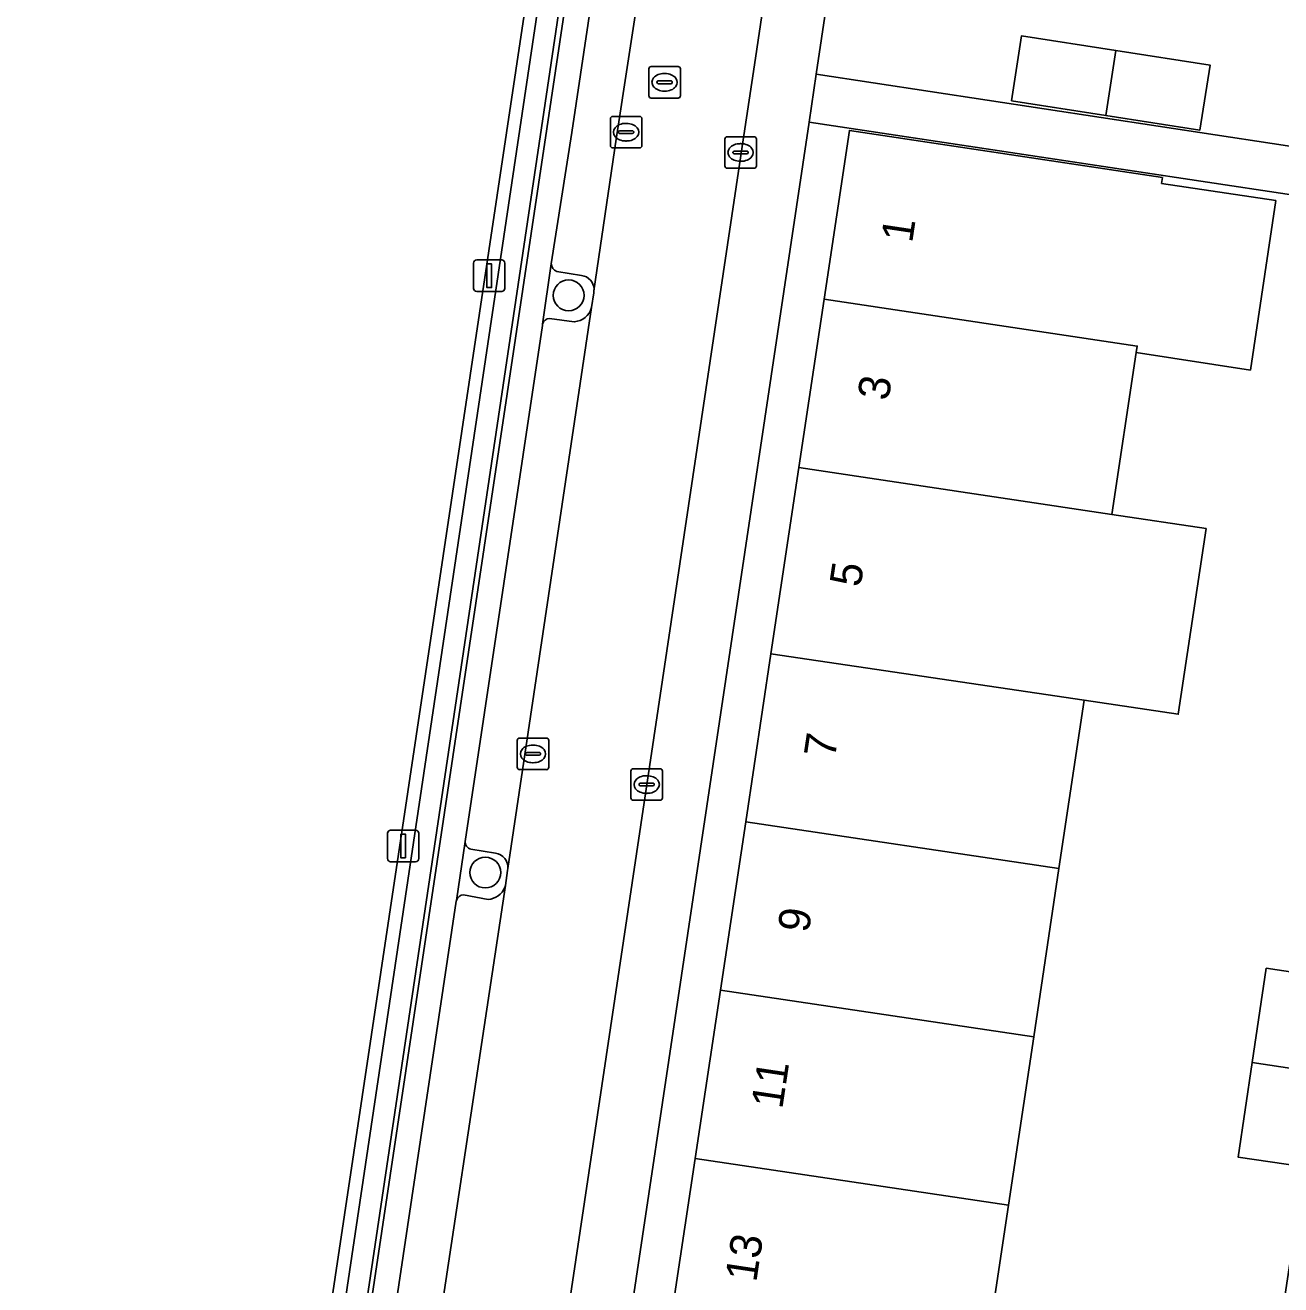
# Model space of a CAD drawing. Extents: x 164148 to 165261, y 382513 to 383432.
# Drawn here: x 164232.08 to 164271.9, y 382817.89 to 382857.83 of the extents above; entities that cross this region are included whole.
import ezdxf

# ---------------------------------------------------------------- set-up
doc = ezdxf.new("R2010")
doc.units = 0
for name, color, linetype in [('IMGEO_Boom', 7, 'Continuous'), ('IMGEO_Erf', 7, 'Continuous'), ('IMGEO_Groenvoorziening', 7, 'Continuous'), ('IMGEO_Hek', 7, 'Continuous'), ('IMGEO_Kolk', 7, 'Continuous'), ('IMGEO_Lichtmast', 7, 'Continuous'), ('IMGEO_Muur', 7, 'Continuous'), ('IMGEO_Pand', 7, 'Continuous'), ('IMGEO_Pand_nummerreeks', 7, 'Continuous'), ('IMGEO_Parkeervlak_open', 7, 'Continuous'), ('IMGEO_Rijbaan_lokaal_open', 7, 'Continuous'), ('IMGEO_Rioolput', 7, 'Continuous'), ('IMGEO_Terreindeel_halfverhard', 7, 'Continuous'), ('IMGEO_Voetpad_open', 7, 'Continuous')]:
    doc.layers.add(name, color=color, linetype=linetype)

msp = doc.modelspace()

# ---------------------------------------------------------------- linework, layer by layer
at = {"layer": 'IMGEO_Boom'}
for centre in [(164249.313, 382849.264), (164246.671, 382830.961)]:
    msp.add_circle(centre, 0.489, dxfattribs=at)
at = {"layer": 'IMGEO_Erf'}
for points in [[(164315.881, 382868.253), (164315.414, 382868.927), (164260.822, 382877.103), (164260.194, 382876.574), (164257.168, 382856.277), (164287.898, 382851.603), (164312.82, 382847.812)], [(164266.665, 382857.028), (164269.655, 382856.564), (164269.336, 382854.507), (164266.346, 382854.971), (164263.363, 382855.433), (164263.675, 382857.491)], [(164274.143, 382831.625), (164274.592, 382834.622), (164274.809, 382836.071), (164275.258, 382839.069), (164275.756, 382842.39), (164276.86, 382849.764), (164277.152, 382851.711), (164256.94, 382854.753), (164250.452, 382811.38), (164270.649, 382808.307), (164270.955, 382810.352), (164272.061, 382817.728), (164272.543, 382820.945), (164273.644, 382828.295)], [(164271.434, 382827.929), (164273.468, 382827.621), (164273.024, 382824.632), (164272.578, 382821.635), (164270.544, 382821.939), (164270.989, 382824.934)]]:
    msp.add_lwpolyline(points, close=True, dxfattribs=at)
msp.add_lwpolyline([(164252.528, 382816.56), (164253.328, 382821.898), (164254.129, 382827.236), (164254.93, 382832.574), (164255.728, 382837.897), (164256.614, 382843.8), (164257.415, 382849.142), (164258.218, 382854.496), (164268.145, 382852.997), (164268.117, 382852.812), (164271.738, 382852.269), (164270.933, 382846.893), (164267.314, 382847.448), (164266.545, 382842.313), (164269.531, 382841.866), (164268.647, 382835.983), (164265.663, 382836.425), (164264.864, 382831.087), (164264.064, 382825.748), (164263.265, 382820.41), (164262.465, 382815.071)], dxfattribs=at)
at = {"layer": 'IMGEO_Groenvoorziening'}
for points in [[(164248.764, 382850.266), (164248.486, 382848.351)], [(164249.724, 382849.894), (164248.939, 382850.02)], [(164250.041, 382848.874), (164250.108, 382849.344), (164250.117, 382849.402)], [(164250.117, 382849.402), (164250.119, 382849.46)], [(164248.71, 382848.532), (164249.494, 382848.428)], [(164246.033, 382831.946), (164245.753, 382830.08)], [(164246.992, 382831.574), (164246.207, 382831.7)], [(164247.287, 382830.491), (164247.309, 382830.554), (164247.376, 382831.024)], [(164247.376, 382831.024), (164247.386, 382831.09)], [(164245.983, 382830.251), (164246.762, 382830.108)]]:
    msp.add_lwpolyline(points, dxfattribs=at)
for centre, radius, start, end in [((164249.019, 382850.262), 0.255, 179.1728, 251.6819), ((164249.668, 382849.446), 0.452, 1.785, 82.8281), ((164249.445, 382849.047), 0.621, 274.5559, 343.8287), ((164248.714, 382848.298), 0.234, 90.9978, 166.8811), ((164246.285, 382831.94), 0.253, 178.6505, 251.8944), ((164246.935, 382831.126), 0.452, 355.4841, 82.8105), ((164246.713, 382830.727), 0.621, 274.5561, 337.6672), ((164245.98, 382830.015), 0.236, 89.23, 164.03)]:
    msp.add_arc(centre, radius, start, end, dxfattribs=at)
at = {"layer": 'IMGEO_Hek'}
msp.add_lwpolyline([(164215.665, 382769.181), (164234.342, 382766.406), (164241.349, 382814.392), (164250.763, 382877.302), (164232.516, 382880.004)], dxfattribs=at)
at = {"layer": 'IMGEO_Kolk'}
for p, q in [((164250.636, 382854.012), (164250.636, 382854.864)), ((164250.711, 382854.938), (164251.563, 382854.938)), ((164251.124, 382854.718), (164251.149, 382854.718)), ((164251.637, 382854.864), (164251.637, 382854.012)), ((164250.895, 382854.432), (164250.895, 382854.444)), ((164251.333, 382854.395), (164250.935, 382854.395)), ((164250.938, 382854.481), (164251.336, 382854.481)), ((164251.379, 382854.444), (164251.379, 382854.432)), ((164254.342, 382854.294), (164255.194, 382854.294)), ((164251.563, 382853.938), (164250.711, 382853.938)), ((164251.147, 382854.158), (164251.122, 382854.158)), ((164254.267, 382853.368), (164254.267, 382854.22)), ((164254.755, 382854.074), (164254.78, 382854.074)), ((164255.268, 382854.22), (164255.268, 382853.368)), ((164254.526, 382853.788), (164254.526, 382853.8)), ((164254.964, 382853.751), (164254.566, 382853.751)), ((164254.569, 382853.837), (164254.967, 382853.837)), ((164254.778, 382853.514), (164254.753, 382853.514)), ((164255.01, 382853.8), (164255.01, 382853.788)), ((164255.194, 382853.294), (164254.342, 382853.294)), ((164247.683, 382834.298), (164247.683, 382835.15)), ((164247.758, 382835.224), (164248.61, 382835.224)), ((164248.684, 382835.15), (164248.684, 382834.298)), ((164247.942, 382834.718), (164247.942, 382834.73)), ((164247.985, 382834.767), (164248.383, 382834.767)), ((164248.171, 382835.004), (164248.196, 382835.004)), ((164248.426, 382834.73), (164248.426, 382834.718)), ((164248.38, 382834.681), (164247.982, 382834.681)), ((164248.194, 382834.444), (164248.169, 382834.444)), ((164248.61, 382834.224), (164247.758, 382834.224)), ((164251.288, 382833.327), (164251.288, 382834.179)), ((164251.363, 382834.253), (164252.215, 382834.253)), ((164251.776, 382834.033), (164251.801, 382834.033)), ((164252.289, 382834.179), (164252.289, 382833.327)), ((164251.547, 382833.747), (164251.547, 382833.759)), ((164251.985, 382833.71), (164251.587, 382833.71)), ((164251.59, 382833.796), (164251.988, 382833.796)), ((164252.031, 382833.759), (164252.031, 382833.747)), ((164252.215, 382833.253), (164251.363, 382833.253)), ((164251.799, 382833.473), (164251.774, 382833.473))]:
    msp.add_line(p, q, dxfattribs=at)
for points in [[(164250.636, 382854.012), (164250.636, 382854.864)], [(164250.711, 382854.938), (164251.563, 382854.938)], [(164251.637, 382854.864), (164251.637, 382854.012)], [(164254.342, 382854.294), (164255.194, 382854.294)], [(164251.563, 382853.938), (164250.711, 382853.938)], [(164254.267, 382853.368), (164254.267, 382854.22)], [(164255.268, 382854.22), (164255.268, 382853.368)], [(164255.194, 382853.294), (164254.342, 382853.294)], [(164247.683, 382834.298), (164247.683, 382835.15)], [(164247.758, 382835.224), (164248.61, 382835.224)], [(164248.684, 382835.15), (164248.684, 382834.298)], [(164248.61, 382834.224), (164247.758, 382834.224)], [(164251.288, 382833.327), (164251.288, 382834.179)], [(164251.363, 382834.253), (164252.215, 382834.253)], [(164252.289, 382834.179), (164252.289, 382833.327)], [(164252.215, 382833.253), (164251.363, 382833.253)]]:
    msp.add_lwpolyline(points, dxfattribs=at)
for centre, radius, start, end in [((164250.713, 382854.862), 0.0765, 91.552, 178.448), ((164250.713, 382854.862), 0.0765, 91.552, 178.448), ((164251.561, 382854.862), 0.0765, 1.552, 88.448), ((164251.561, 382854.862), 0.0765, 1.552, 88.448), ((164250.935, 382854.441), 0.0403, 85.8775, 175.7526), ((164250.932, 382854.431), 0.0366, 178.938, 274.7102), ((164251.336, 382854.438), 0.043, 264.8664, 352.4533), ((164251.34, 382854.443), 0.0386, 1.7309, 96.639), ((164254.344, 382854.218), 0.0765, 91.552, 178.448), ((164254.344, 382854.218), 0.0765, 91.552, 178.448), ((164255.192, 382854.218), 0.0765, 1.552, 88.448), ((164255.192, 382854.218), 0.0765, 1.552, 88.448), ((164250.713, 382854.014), 0.0765, 181.552, 268.448), ((164250.713, 382854.014), 0.0765, 181.552, 268.448), ((164251.561, 382854.014), 0.0765, 271.552, 358.448), ((164251.561, 382854.014), 0.0765, 271.552, 358.448), ((164254.566, 382853.797), 0.0403, 85.8775, 175.7526), ((164254.563, 382853.787), 0.0366, 178.938, 274.7102), ((164254.967, 382853.794), 0.043, 264.8664, 352.4533), ((164254.971, 382853.799), 0.0386, 1.7309, 96.639), ((164254.344, 382853.37), 0.0765, 181.552, 268.448), ((164254.344, 382853.37), 0.0765, 181.552, 268.448), ((164255.192, 382853.37), 0.0765, 271.552, 358.448), ((164255.192, 382853.37), 0.0765, 271.552, 358.448), ((164247.76, 382835.148), 0.0765, 91.552, 178.448), ((164247.76, 382835.148), 0.0765, 91.552, 178.448), ((164248.608, 382835.148), 0.0765, 1.552, 88.448), ((164248.608, 382835.148), 0.0765, 1.552, 88.448), ((164247.982, 382834.727), 0.0403, 85.8775, 175.7526), ((164247.979, 382834.717), 0.0366, 178.938, 274.7102), ((164248.383, 382834.724), 0.043, 264.8664, 352.4533), ((164248.387, 382834.729), 0.0386, 1.7309, 96.639), ((164247.76, 382834.3), 0.0765, 181.552, 268.448), ((164247.76, 382834.3), 0.0765, 181.552, 268.448), ((164248.608, 382834.3), 0.0765, 271.552, 358.448), ((164248.608, 382834.3), 0.0765, 271.552, 358.448), ((164251.365, 382834.177), 0.0765, 91.552, 178.448), ((164251.365, 382834.177), 0.0765, 91.552, 178.448), ((164252.213, 382834.177), 0.0765, 1.552, 88.448), ((164252.213, 382834.177), 0.0765, 1.552, 88.448), ((164251.587, 382833.756), 0.0403, 85.8775, 175.7526), ((164251.584, 382833.746), 0.0366, 178.938, 274.7102), ((164251.988, 382833.753), 0.043, 264.8664, 352.4533), ((164251.992, 382833.758), 0.0386, 1.7309, 96.639), ((164251.365, 382833.329), 0.0765, 181.552, 268.448), ((164251.365, 382833.329), 0.0765, 181.552, 268.448), ((164252.213, 382833.329), 0.0765, 271.552, 358.448), ((164252.213, 382833.329), 0.0765, 271.552, 358.448)]:
    msp.add_arc(centre, radius, start, end, dxfattribs=at)
for centre, major_axis, ratio, start_param, end_param in [((164251.123, 382854.438), (-0.387, 0.002), 0.722429, 4.712389, 7.853982), ((164251.148, 382854.438), (-0.39, 0.002), 0.717154, 1.570796, 4.712389), ((164254.754, 382853.794), (-0.387, 0.002), 0.722429, 4.712389, 7.853982), ((164254.779, 382853.794), (-0.39, 0.002), 0.717154, 1.570796, 4.712389), ((164248.17, 382834.724), (-0.387, 0.002), 0.722429, 4.712389, 7.853982), ((164248.195, 382834.724), (-0.39, 0.002), 0.717154, 1.570796, 4.712389), ((164251.775, 382833.753), (-0.387, 0.002), 0.722429, 4.712389, 7.853982), ((164251.8, 382833.753), (-0.39, 0.002), 0.717154, 1.570796, 4.712389)]:
    msp.add_ellipse(centre, major_axis=major_axis, ratio=ratio, start_param=start_param, end_param=end_param, dxfattribs=at)
at = {"layer": 'IMGEO_Lichtmast'}
for p, q in [((164246.3, 382849.486), (164246.3, 382850.286)), ((164246.3, 382850.286), (164246.3, 382849.486)), ((164246.4, 382850.386), (164247.19, 382850.386)), ((164247.19, 382850.386), (164246.4, 382850.386)), ((164247.29, 382850.286), (164247.29, 382849.486)), ((164247.29, 382849.486), (164247.29, 382850.286)), ((164247.19, 382849.386), (164246.4, 382849.386)), ((164246.4, 382849.386), (164247.19, 382849.386)), ((164243.568, 382831.405), (164243.568, 382832.205)), ((164243.568, 382832.205), (164243.568, 382831.405)), ((164243.668, 382832.305), (164244.458, 382832.305)), ((164244.458, 382832.305), (164243.668, 382832.305)), ((164244.558, 382832.205), (164244.558, 382831.405)), ((164244.558, 382831.405), (164244.558, 382832.205)), ((164244.458, 382831.305), (164243.668, 382831.305)), ((164243.668, 382831.305), (164244.458, 382831.305))]:
    msp.add_line(p, q, dxfattribs=at)
for points in [[(164246.72, 382850.261), (164246.87, 382850.261), (164246.87, 382849.511), (164246.72, 382849.511), (164246.72, 382850.261)], [(164243.988, 382832.18), (164244.138, 382832.18), (164244.138, 382831.43), (164243.988, 382831.43), (164243.988, 382832.18)]]:
    msp.add_lwpolyline(points, dxfattribs=at)
for centre, start, end in [((164246.4, 382850.286), 90, 180), ((164246.4, 382850.286), 90, 180), ((164247.19, 382850.286), 0, 90), ((164247.19, 382850.286), 360, 90), ((164246.4, 382849.486), 180, 270), ((164246.4, 382849.486), 180, 270), ((164247.19, 382849.486), 270, 0), ((164247.19, 382849.486), 270, 0), ((164243.668, 382832.205), 90, 180), ((164243.668, 382832.205), 90, 180), ((164244.458, 382832.205), 0, 90), ((164244.458, 382832.205), 360, 90), ((164243.668, 382831.405), 180, 270), ((164243.668, 382831.405), 180, 270), ((164244.458, 382831.405), 270, 0), ((164244.458, 382831.405), 270, 0)]:
    msp.add_arc(centre, 0.1, start, end, dxfattribs=at)
at = {"layer": 'IMGEO_Muur'}
msp.add_lwpolyline([(164232.623, 382881.191), (164232.465, 382880.188), (164232.542, 382880.176), (164233.167, 382880.082), (164233.21, 382880.395), (164251.216, 382877.664), (164240.264, 382804.194), (164240.929, 382804.051), (164248.452, 382854.573), (164251.914, 382877.821), (164251.978, 382878.25)], close=True, dxfattribs=at)
at = {"layer": 'IMGEO_Pand'}
for points in [[(164266.665, 382857.028), (164263.675, 382857.491), (164263.363, 382855.433), (164266.346, 382854.971)], [(164269.655, 382856.564), (164266.665, 382857.028), (164266.346, 382854.971), (164269.336, 382854.507)], [(164268.117, 382852.812), (164268.145, 382852.997), (164258.218, 382854.496), (164257.415, 382849.142), (164267.345, 382847.655), (164267.314, 382847.448), (164270.933, 382846.893), (164271.738, 382852.269)], [(164267.314, 382847.448), (164267.345, 382847.655), (164257.415, 382849.142), (164256.614, 382843.8), (164266.545, 382842.313)], [(164269.531, 382841.866), (164266.545, 382842.313), (164256.614, 382843.8), (164255.728, 382837.897), (164265.663, 382836.425), (164268.647, 382835.983)], [(164265.663, 382836.425), (164255.728, 382837.897), (164254.93, 382832.574), (164264.864, 382831.087)], [(164264.864, 382831.087), (164254.93, 382832.574), (164254.129, 382827.236), (164264.064, 382825.748)], [(164271.434, 382827.929), (164270.989, 382824.934), (164273.024, 382824.632), (164273.468, 382827.621)], [(164264.064, 382825.748), (164254.129, 382827.236), (164253.328, 382821.898), (164263.265, 382820.41)], [(164273.024, 382824.632), (164270.989, 382824.934), (164270.544, 382821.939), (164272.578, 382821.635)], [(164263.265, 382820.41), (164253.328, 382821.898), (164252.528, 382816.56), (164262.465, 382815.071)]]:
    msp.add_lwpolyline(points, close=True, dxfattribs=at)
at = {"layer": 'IMGEO_Parkeervlak_open'}
for points in [[(164250.825, 382854.218), (164253.666, 382872.742)], [(164251.903, 382871.062), (164249.41, 382854.43), (164248.764, 382850.266)], [(164250.119, 382849.46), (164250.117, 382849.402), (164250.825, 382854.218)], [(164248.939, 382850.02), (164249.724, 382849.894)], [(164247.386, 382831.09), (164250.041, 382848.874)], [(164248.486, 382848.351), (164248.48, 382848.311), (164246.033, 382831.946)], [(164249.494, 382848.428), (164248.71, 382848.532)], [(164246.207, 382831.7), (164246.992, 382831.574)], [(164244.577, 382812.409), (164247.309, 382830.554)], [(164247.309, 382830.554), (164247.287, 382830.491)], [(164245.753, 382830.08), (164245.749, 382830.049), (164243.928, 382817.89), (164243.228, 382813.216)], [(164246.762, 382830.108), (164245.983, 382830.251)]]:
    msp.add_lwpolyline(points, dxfattribs=at)
for centre, radius, start, end in [((164249.019, 382850.262), 0.255, 179.1728, 251.6819), ((164249.668, 382849.446), 0.452, 1.785, 82.8281), ((164249.445, 382849.047), 0.621, 274.5559, 343.8287), ((164248.714, 382848.298), 0.234, 90.9978, 166.8811), ((164246.285, 382831.94), 0.253, 178.6505, 251.8944), ((164246.935, 382831.126), 0.452, 355.4841, 82.8105), ((164246.713, 382830.727), 0.621, 274.5561, 337.6672), ((164245.98, 382830.015), 0.236, 89.23, 164.03)]:
    msp.add_arc(centre, radius, start, end, dxfattribs=at)
at = {"layer": 'IMGEO_Rijbaan_lokaal_open'}
for points in [[(164254.763, 382853.628), (164254.784, 382853.768), (164255.204, 382856.576), (164257.294, 382870.578), (164258.163, 382876.224), (164254.689, 382876.755), (164254.219, 382873.83)], [(164253.666, 382872.742), (164250.825, 382854.218), (164250.117, 382849.402), (164250.108, 382849.344), (164250.041, 382848.874), (164247.386, 382831.09), (164247.376, 382831.024), (164247.309, 382830.554), (164244.577, 382812.409), (164244.565, 382812.302), (164244.498, 382811.832), (164244.424, 382811.294), (164241.787, 382793.817), (164241.709, 382793.262), (164237.8, 382767.234)], [(164241.977, 382768.171), (164243.497, 382778.275), (164246.534, 382798.524), (164249.127, 382815.917), (164254.763, 382853.628)]]:
    msp.add_lwpolyline(points, dxfattribs=at)
at = {"layer": 'IMGEO_Rioolput'}
for p, q in [((164251.856, 382855.593), (164251.856, 382856.445)), ((164251.931, 382856.519), (164252.783, 382856.519)), ((164252.344, 382856.299), (164252.369, 382856.299)), ((164252.857, 382856.445), (164252.857, 382855.593)), ((164252.115, 382856.013), (164252.115, 382856.025)), ((164252.553, 382855.976), (164252.155, 382855.976)), ((164252.158, 382856.062), (164252.556, 382856.062)), ((164252.599, 382856.025), (164252.599, 382856.013)), ((164252.783, 382855.519), (164251.931, 382855.519)), ((164252.367, 382855.739), (164252.342, 382855.739))]:
    msp.add_line(p, q, dxfattribs=at)
for points in [[(164251.856, 382855.593), (164251.856, 382856.445)], [(164251.931, 382856.519), (164252.783, 382856.519)], [(164252.857, 382856.445), (164252.857, 382855.593)], [(164252.783, 382855.519), (164251.931, 382855.519)]]:
    msp.add_lwpolyline(points, dxfattribs=at)
for centre, radius, start, end in [((164251.933, 382856.443), 0.0765, 91.552, 178.448), ((164251.933, 382856.443), 0.0765, 91.552, 178.448), ((164252.781, 382856.443), 0.0765, 1.552, 88.448), ((164252.781, 382856.443), 0.0765, 1.552, 88.448), ((164252.155, 382856.022), 0.0403, 85.8775, 175.7526), ((164252.152, 382856.012), 0.0366, 178.938, 274.7102), ((164252.556, 382856.019), 0.043, 264.8664, 352.4533), ((164252.56, 382856.024), 0.0386, 1.7309, 96.639), ((164251.933, 382855.595), 0.0765, 181.552, 268.448), ((164251.933, 382855.595), 0.0765, 181.552, 268.448), ((164252.781, 382855.595), 0.0765, 271.552, 358.448), ((164252.781, 382855.595), 0.0765, 271.552, 358.448)]:
    msp.add_arc(centre, radius, start, end, dxfattribs=at)
for centre, major_axis, ratio, start_param, end_param in [((164252.343, 382856.019), (-0.387, 0.002), 0.722429, 4.712389, 7.853982), ((164252.368, 382856.019), (-0.39, 0.002), 0.717154, 1.570796, 4.712389)]:
    msp.add_ellipse(centre, major_axis=major_axis, ratio=ratio, start_param=start_param, end_param=end_param, dxfattribs=at)
at = {"layer": 'IMGEO_Terreindeel_halfverhard'}
msp.add_lwpolyline([(164232.516, 382880.004), (164232.038, 382877.111), (164231.856, 382877.141), (164221.376, 382807.304), (164239.803, 382804.489), (164239.581, 382802.961), (164221.141, 382805.757), (164215.665, 382769.181), (164234.342, 382766.406), (164241.349, 382814.392), (164250.763, 382877.302)], close=True, dxfattribs=at)
at = {"layer": 'IMGEO_Voetpad_open'}
for points in [[(164240.248, 382803.103), (164240.908, 382803), (164248.62, 382854.548), (164252.192, 382878.463), (164232.48, 382881.389), (164232.279, 382880.043), (164232.516, 382880.004), (164250.763, 382877.302), (164241.349, 382814.392), (164234.342, 382766.406), (164234.568, 382766.372)], [(164233.21, 382880.395), (164233.167, 382880.082), (164232.542, 382880.176), (164232.465, 382880.188), (164232.623, 382881.191), (164251.978, 382878.25), (164251.914, 382877.821), (164248.452, 382854.573), (164240.929, 382804.051), (164240.264, 382804.194), (164251.216, 382877.664)], [(164287.898, 382851.603), (164257.168, 382856.277), (164256.94, 382854.753), (164277.152, 382851.711), (164281.938, 382850.991), (164287.676, 382850.126), (164292.449, 382849.423), (164312.617, 382846.453), (164312.82, 382847.812)]]:
    msp.add_lwpolyline(points, close=True, dxfattribs=at)
for points in [[(164254.15, 382880.627), (164252.192, 382878.463), (164248.62, 382854.548), (164240.908, 382803), (164236.059, 382770.592), (164235.335, 382765.588), (164234.075, 382756.882), (164237.466, 382756.366), (164233.384, 382728.883)], [(164256.94, 382854.753), (164257.168, 382856.277), (164260.194, 382876.574), (164260.822, 382877.103), (164258.706, 382878.099)], [(164258.163, 382876.224), (164257.294, 382870.578), (164255.204, 382856.576), (164254.784, 382853.768), (164254.763, 382853.628), (164249.127, 382815.917), (164246.534, 382798.524), (164243.497, 382778.275), (164241.977, 382768.171)], [(164236.634, 382769.308), (164236.731, 382770.033), (164240.151, 382792.778), (164240.434, 382794.654), (164242.896, 382810.998), (164242.95, 382811.356), (164243.228, 382813.216), (164243.928, 382817.89), (164245.749, 382830.049), (164245.753, 382830.08), (164246.033, 382831.946), (164248.48, 382848.311), (164248.486, 382848.351), (164248.764, 382850.266), (164249.41, 382854.43), (164251.903, 382871.062)], [(164243.167, 382763.808), (164243.673, 382766.066), (164250.179, 382809.554), (164250.452, 382811.38), (164256.94, 382854.753)]]:
    msp.add_lwpolyline(points, dxfattribs=at)

# ---------------------------------------------------------------- texts
at = {"layer": 'IMGEO_Pand_nummerreeks'}
for s, p in [('1', (164260.208, 382850.906)), ('3', (164259.457, 382845.9)), ('5', (164258.57, 382839.986)), ('7', (164257.756, 382834.559)), ('9', (164256.926, 382829.027)), ('11', (164256.088, 382823.44)), ('13', (164255.264, 382817.949))]:
    msp.add_text(s, height=1, rotation=81.4689, dxfattribs=at).set_placement(p)

doc.saveas('drawing.dxf')
